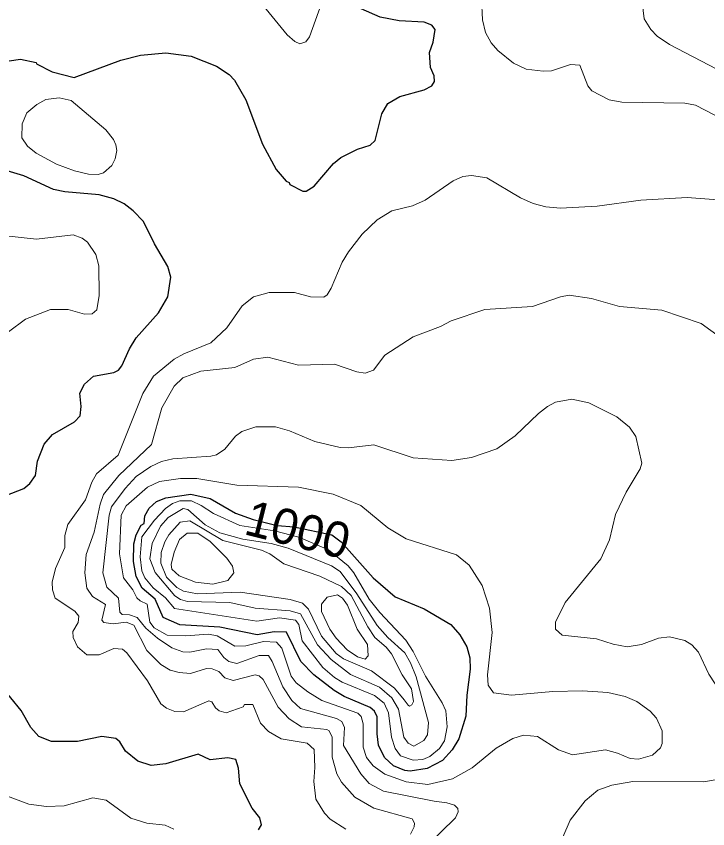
# Model space of a CAD drawing. Extents: x 265 to 291.4, y 7731.5 to 7759.6.
# Drawn here: x 266.429 to 267.996, y 7742.944 to 7744.783 of the extents above; entities that cross this region are included whole.
import ezdxf
from ezdxf.enums import TextEntityAlignment as Align

# ---------------------------------------------------------------- set-up
doc = ezdxf.new("R2010")
doc.units = 0
doc.header["$LTSCALE"] = 0.032
for name, color, linetype, lineweight in [('1', 7, 'Continuous', 25), ('2', 7, 'Continuous', 13), ('61', 7, 'Continuous', 13)]:
    doc.layers.add(name, color=color, linetype=linetype, lineweight=lineweight)

msp = doc.modelspace()

# ---------------------------------------------------------------- linework, layer by layer
at = {"layer": '1'}
for points in [[(266.3816, 7744.6783), (266.4389, 7744.6863), (266.4747, 7744.6791), (266.4755, 7744.6759), (266.5105, 7744.6576), (266.5606, 7744.6449), (266.6664, 7744.6839), (266.711, 7744.695), (266.7683, 7744.7006), (266.8255, 7744.6934), (266.8828, 7744.6703), (266.9114, 7744.6512), (266.9234, 7744.6385), (266.9496, 7744.594), (266.987, 7744.4938), (267.018, 7744.4365), (267.0411, 7744.4102), (267.0474, 7744.4071), (267.049, 7744.4023), (267.0785, 7744.3871), (267.0864, 7744.3871), (267.1039, 7744.3991), (267.1477, 7744.45), (267.1644, 7744.4635), (267.2026, 7744.4826), (267.2312, 7744.4914), (267.2424, 7744.5025), (267.2575, 7744.5622), (267.271, 7744.586), (267.298, 7744.6019), (267.3537, 7744.617), (267.3704, 7744.6258), (267.3768, 7744.6361), (267.376, 7744.6489), (267.368, 7744.6672), (267.3656, 7744.7014), (267.3736, 7744.7245), (267.3784, 7744.7531), (267.3704, 7744.7634), (267.3537, 7744.7698), (267.2965, 7744.773), (267.2535, 7744.7817), (267.2105, 7744.8)], [(266.3816, 7743.6895), (266.4469, 7743.7142), (266.4604, 7743.7253), (266.4731, 7743.7436), (266.4779, 7743.7762), (266.493, 7743.8144), (266.5113, 7743.8367), (266.5614, 7743.8653), (266.5741, 7743.8788), (266.5765, 7743.9003), (266.5733, 7743.9298), (266.5837, 7743.9504), (266.6044, 7743.9687), (266.6505, 7743.9767), (266.6609, 7743.9822), (266.6688, 7743.9918), (266.6863, 7744.0308), (266.7014, 7744.0555), (266.7515, 7744.1119), (266.773, 7744.1485), (266.7794, 7744.1931), (266.773, 7744.2169), (266.7428, 7744.2679), (266.7173, 7744.3188), (266.6943, 7744.3426), (266.6736, 7744.3585), (266.6505, 7744.3704), (266.6171, 7744.3792), (266.5392, 7744.3856), (266.5137, 7744.3911), (266.4469, 7744.4221), (266.4087, 7744.4333)], [(266.9783, 7742.9417), (266.9846, 7742.9529), (266.9814, 7742.9688), (266.9639, 7742.9903), (266.9361, 7743.046), (266.9329, 7743.081), (266.9265, 7743.1009), (266.9083, 7743.1048), (266.8685, 7743.1001), (266.8414, 7743.1128), (266.7683, 7743.0913), (266.7348, 7743.0873), (266.7046, 7743.0969), (266.6768, 7743.12), (266.664, 7743.1406), (266.6553, 7743.1486), (266.6235, 7743.1526), (266.5678, 7743.1414), (266.5089, 7743.1414), (266.4803, 7743.1526), (266.4628, 7743.1733), (266.4405, 7743.2114), (266.3936, 7743.2687)]]:
    msp.add_lwpolyline(points, dxfattribs=at)
msp.add_lwpolyline([(266.6956, 7743.5892), (266.7009, 7743.6091), (266.7122, 7743.631), (266.7189, 7743.6354), (266.7205, 7743.6521), (266.7308, 7743.6696), (266.7468, 7743.6847), (266.7683, 7743.6935), (266.8245, 7743.7015), (266.8685, 7743.6919), (266.9258, 7743.6585), (266.9663, 7743.6442), (267.0205, 7743.6309), (267.059, 7743.6276), (267.144, 7743.6097), (267.1653, 7743.5937), (267.2376, 7743.5121), (267.2877, 7743.4692), (267.3537, 7743.4421), (267.4134, 7743.4063), (267.4341, 7743.3833), (267.45, 7743.3562), (267.4571, 7743.3308), (267.4579, 7743.3053), (267.45, 7743.2465), (267.4476, 7743.1987), (267.4317, 7743.1478), (267.4165, 7743.1224), (267.3951, 7743.0985), (267.3601, 7743.0802), (267.3219, 7743.0746), (267.3092, 7743.0762), (267.2837, 7743.0865), (267.2638, 7743.1056), (267.2503, 7743.1335), (267.2471, 7743.1589), (267.2471, 7743.1971), (267.2407, 7743.2099), (267.2312, 7743.2186), (267.1724, 7743.2432), (267.1493, 7743.2568), (267.1031, 7743.2926), (267.0737, 7743.3228), (267.0419, 7743.3888), (267.0133, 7743.3896), (266.9751, 7743.3832), (266.8908, 7743.4007), (266.8001, 7743.4055), (266.7619, 7743.4222), (266.7444, 7743.4636), (266.7149, 7743.4883), (266.7014, 7743.5153), (266.695, 7743.5487)], close=True, dxfattribs=at)
at = {"layer": '2'}
for points in [[(267.1206, 7744.812), (267.0936, 7744.7372), (267.0857, 7744.7253), (267.0721, 7744.7213), (267.0602, 7744.726), (267.0427, 7744.7412), (266.9544, 7744.8501)], [(267.8453, 7744.8287), (267.8517, 7744.7778), (267.8668, 7744.7531), (267.8811, 7744.738), (267.909, 7744.7197), (268.0164, 7744.664)], [(268.0116, 7744.5598), (267.9679, 7744.5821), (267.944, 7744.5868), (267.8008, 7744.5892), (267.7722, 7744.594), (267.7332, 7744.6147), (267.7244, 7744.6258), (267.7061, 7744.6727), (267.6847, 7744.6743), (267.6417, 7744.66), (267.6226, 7744.6592), (267.5844, 7744.664), (267.5558, 7744.6775), (267.52, 7744.7062), (267.5049, 7744.7229), (267.4921, 7744.7467), (267.4858, 7744.7754), (267.4834, 7744.8231)], [(267.1763, 7742.9434), (267.1405, 7742.9656), (267.1278, 7742.9792), (267.1079, 7743.011), (267.1031, 7743.0508), (267.1055, 7743.0826), (267.1039, 7743.1231), (267.088, 7743.1375), (267.0292, 7743.1478), (267.0005, 7743.1645), (266.983, 7743.1828), (266.9655, 7743.225), (266.9464, 7743.225), (266.9433, 7743.2202), (266.9051, 7743.2067), (266.8892, 7743.2106), (266.8804, 7743.2178), (266.8725, 7743.2313), (266.8653, 7743.2337), (266.808, 7743.2083), (266.7889, 7743.2091), (266.7699, 7743.217), (266.7571, 7743.2266), (266.7269, 7743.2791), (266.6799, 7743.3419), (266.6704, 7743.3507), (266.6505, 7743.3522), (266.6171, 7743.3379), (266.5893, 7743.3379), (266.5678, 7743.3562), (266.5582, 7743.3769), (266.5574, 7743.3904), (266.5694, 7743.4111), (266.571, 7743.4254), (266.5622, 7743.4366), (266.5177, 7743.466), (266.5113, 7743.4851), (266.5105, 7743.5026), (266.5185, 7743.5328), (266.5392, 7743.5806), (266.5392, 7743.6076), (266.5463, 7743.6331), (266.5861, 7743.6887), (266.6004, 7743.7285), (266.6115, 7743.7476), (266.6601, 7743.7898), (266.7165, 7743.929), (266.7404, 7743.9688), (266.7874, 7744.0069), (266.8088, 7744.0189), (266.8701, 7744.0443), (266.9067, 7744.0777), (266.9409, 7744.1278), (266.9671, 7744.1485), (267.0021, 7744.1581), (267.0594, 7744.1581), (267.096, 7744.1485), (267.1262, 7744.1477), (267.1334, 7744.1525), (267.1429, 7744.1676), (267.1676, 7744.2265), (267.1819, 7744.2504), (267.2129, 7744.2901), (267.2471, 7744.3227), (267.2798, 7744.3426), (267.3267, 7744.3545), (267.3553, 7744.3673), (267.419, 7744.411), (267.4412, 7744.4206), (267.4603, 7744.423), (267.4953, 7744.4174), (267.5717, 7744.372), (267.6003, 7744.3593), (267.629, 7744.3522), (267.6624, 7744.349), (267.7451, 7744.3538), (267.8438, 7744.3673), (267.9488, 7744.3728), (268.0188, 7744.3681)], [(266.3992, 7744.2869), (266.4755, 7744.279), (266.5583, 7744.2885), (266.5789, 7744.2814), (266.5909, 7744.2718), (266.6099, 7744.244), (266.6163, 7744.2185), (266.6171, 7744.1509), (266.6123, 7744.1191), (266.6012, 7744.1095), (266.5837, 7744.1087), (266.5471, 7744.1199), (266.5073, 7744.1199), (266.4501, 7744.0976), (266.4119, 7744.069)], [(268.0243, 7744.0562), (267.9806, 7744.0881), (267.8915, 7744.1183), (267.796, 7744.1262), (267.7324, 7744.1445), (267.6815, 7744.1517), (267.6624, 7744.1485), (267.5987, 7744.1262), (267.4906, 7744.1199), (267.4142, 7744.0936), (267.3903, 7744.0809), (267.3283, 7744.0578), (267.2646, 7744.0165), (267.2384, 7743.9823), (267.2201, 7743.9751), (267.201, 7743.9783), (267.1501, 7743.9958), (267.069, 7743.9934), (266.999, 7744.0117), (266.9671, 7744.0069), (266.9242, 7743.9886), (266.8478, 7743.9799), (266.8064, 7743.9648), (266.7873, 7743.9457), (266.7595, 7743.8972), (266.7356, 7743.8136), (266.6617, 7743.7436), (266.6274, 7743.7007), (266.6195, 7743.6792), (266.606, 7743.6156), (266.5877, 7743.5646), (266.5845, 7743.5233), (266.5893, 7743.4883), (266.602, 7743.47), (266.6314, 7743.4517), (266.6235, 7743.4159), (266.6275, 7743.4111), (266.6489, 7743.4079), (266.6784, 7743.4119), (266.6959, 7743.4047), (266.7255, 7743.3474), (266.7566, 7743.3156), (266.7778, 7743.303), (266.7985, 7743.2974), (266.8239, 7743.2958), (266.8605, 7743.3069), (266.8733, 7743.3061), (266.8884, 7743.2997), (266.9019, 7743.2854), (266.921, 7743.2798), (266.9703, 7743.2926), (266.9799, 7743.2902), (266.9886, 7743.2822), (267.0228, 7743.2194), (267.0475, 7743.1931), (267.0753, 7743.1748), (267.1326, 7743.1685), (267.1382, 7743.1653), (267.1453, 7743.151), (267.1453, 7743.1064), (267.1556, 7743.0683), (267.166, 7743.0492), (267.1962, 7743.0158), (267.2392, 7742.9903), (267.3259, 7742.9664), (267.3315, 7742.9569), (267.3307, 7742.9481), (267.3227, 7742.9314)], [(267.3577, 7742.9036), (267.4245, 7742.9688), (267.4301, 7742.9823), (267.4293, 7742.9895), (267.4221, 7742.9975), (267.4046, 7743.003), (267.376, 7743.0062), (267.2615, 7743.0293), (267.2288, 7743.0468), (267.2097, 7743.0683), (267.1708, 7743.1327), (267.1731, 7743.1733), (267.1668, 7743.1868), (267.1549, 7743.1939), (267.0729, 7743.2162), (267.0538, 7743.2345), (267.0331, 7743.2655), (267.0093, 7743.3228), (267.0005, 7743.3363), (266.9799, 7743.3363), (266.9289, 7743.318), (266.9106, 7743.3228), (266.8995, 7743.3316), (266.886, 7743.3499), (266.8605, 7743.3514), (266.8224, 7743.3435), (266.8064, 7743.3443), (266.7818, 7743.3538), (266.7492, 7743.3753), (266.7229, 7743.3984), (266.703, 7743.4222), (266.6863, 7743.4286), (266.6696, 7743.4294), (266.664, 7743.4342), (266.6609, 7743.466), (266.6346, 7743.4907), (266.6259, 7743.5233), (266.6402, 7743.6537), (266.6449, 7743.6728), (266.676, 7743.7142), (266.7014, 7743.7412), (266.7341, 7743.7643), (266.7587, 7743.7754), (266.7842, 7743.7818), (266.8701, 7743.7874), (266.8828, 7743.7906), (266.9019, 7743.8033), (266.9258, 7743.8327), (266.9401, 7743.8431), (266.9719, 7743.8542), (267.0165, 7743.8542), (267.0483, 7743.8446), (267.1055, 7743.8208), (267.1628, 7743.8073), (267.1819, 7743.8065), (267.2392, 7743.8128), (267.3283, 7743.7834), (267.4158, 7743.7778), (267.4603, 7743.7842), (267.5176, 7743.8041), (267.5598, 7743.8335), (267.6123, 7743.8844), (267.6329, 7743.9003), (267.6512, 7743.9099), (267.6878, 7743.9162), (267.726, 7743.9083), (267.7897, 7743.8765), (267.8183, 7743.8534), (267.8326, 7743.8319), (267.8461, 7743.7715), (267.8429, 7743.7587), (267.8111, 7743.7062), (267.7865, 7743.6553), (267.7729, 7743.5981), (267.7534, 7743.5551), (267.6727, 7743.4565), (267.6512, 7743.4119), (267.6512, 7743.396), (267.6663, 7743.3825), (267.7435, 7743.3737), (267.7817, 7743.3618), (267.8135, 7743.3562)], [(267.8135, 7743.3562), (267.8453, 7743.361), (267.8843, 7743.3753), (267.909, 7743.3785), (267.944, 7743.3705), (267.9599, 7743.3602), (267.975, 7743.3435)], [(267.975, 7743.3435), (267.9981, 7743.2942), (268.0124, 7743.2719), (268.0394, 7743.252), (268.076, 7743.2361), (268.0951, 7743.213), (268.1047, 7743.1812), (268.1063, 7743.1494), (268.0975, 7743.1096), (268.0848, 7743.0858), (268.0585, 7743.0667), (268.0426, 7743.0603), (267.9869, 7743.05), (267.8263, 7743.0508), (267.7785, 7743.0428), (267.7467, 7743.0317), (267.7181, 7743.007), (267.6838, 7742.9633), (267.6671, 7742.9251)], [(266.4039, 7743.0197), (266.458, 7742.9998), (266.4978, 7742.9943), (266.5376, 7742.9959), (266.6028, 7743.0142), (266.633, 7743.0086), (266.6887, 7742.968), (266.7253, 7742.9569), (266.7667, 7742.9521), (266.7866, 7742.9434)]]:
    msp.add_lwpolyline(points, dxfattribs=at)
for points in [[(266.5535, 7744.5924), (266.5264, 7744.5988), (266.4962, 7744.5948), (266.4763, 7744.5836), (266.4532, 7744.5646), (266.4429, 7744.5399), (266.4421, 7744.5081), (266.4548, 7744.489), (266.4747, 7744.4731), (266.5209, 7744.4484), (266.5614, 7744.4333), (266.5933, 7744.4261), (266.6147, 7744.4253), (266.6267, 7744.4293), (266.6457, 7744.4452), (266.6537, 7744.4604), (266.6569, 7744.4795), (266.6553, 7744.4922), (266.6497, 7744.5041), (266.6322, 7744.5264)], [(267.5071, 7743.3883), (267.5017, 7743.4437), (267.485, 7743.4946), (267.4555, 7743.5408), (267.4269, 7743.5638), (267.3124, 7743.6004), (267.271, 7743.6251), (267.2097, 7743.676), (267.1469, 7743.7015), (267.069, 7743.7174), (266.9289, 7743.7221), (266.8383, 7743.7373), (266.8017, 7743.7373), (266.7539, 7743.7301), (266.7269, 7743.7174), (266.6784, 7743.6752), (266.6672, 7743.6537), (266.6632, 7743.5662), (266.672, 7743.5121), (266.6935, 7743.4851), (266.7022, 7743.4668), (266.7102, 7743.4596), (266.7261, 7743.4525), (266.7317, 7743.4119), (266.742, 7743.3992), (266.7714, 7743.3825), (266.8128, 7743.3809), (266.8645, 7743.3848), (266.8844, 7743.3809), (266.9242, 7743.357), (266.9496, 7743.3578), (266.9894, 7743.3681), (267.0188, 7743.3666), (267.0308, 7743.353), (267.0522, 7743.2894), (267.0634, 7743.2743), (267.0896, 7743.2536), (267.1215, 7743.2345), (267.2034, 7743.2059), (267.2105, 7743.1979), (267.2153, 7743.1812), (267.2153, 7743.1287), (267.2225, 7743.1056), (267.2376, 7743.0865), (267.2646, 7743.0675), (267.3124, 7743.05), (267.3617, 7743.0444), (267.4174, 7743.0571), (267.4619, 7743.0818), (267.5168, 7743.1263), (267.5542, 7743.1486), (267.5781, 7743.1558), (267.6099, 7743.1526), (267.6576, 7743.1223), (267.6894, 7743.1112), (267.7642, 7743.1223), (267.7913, 7743.1152), (267.8199, 7743.1033), (267.839, 7743.1017), (267.8708, 7743.1104), (267.8883, 7743.1271), (267.8923, 7743.1367), (267.8923, 7743.1653), (267.8795, 7743.1947), (267.8652, 7743.2099), (267.835, 7743.2321), (267.8088, 7743.2433), (267.769, 7743.2528), (267.7117, 7743.256), (267.6449, 7743.2544), (267.551, 7743.2464), (267.5104, 7743.252), (267.4985, 7743.2687), (267.4969, 7743.2926)], [(267.3942, 7743.2289), (267.3561, 7743.2894), (267.3283, 7743.3451), (267.3116, 7743.3713), (267.2527, 7743.4334), (267.2288, 7743.4636), (267.1938, 7743.5233), (267.1811, 7743.5392), (267.1368, 7743.5753), (267.0697, 7743.6039), (267.014, 7743.6185), (266.9356, 7743.6305), (266.8764, 7743.6577), (266.8486, 7743.676), (266.8263, 7743.6863), (266.8001, 7743.6863), (266.7833, 7743.6807), (266.7675, 7743.6688), (266.7428, 7743.6426), (266.7141, 7743.6052), (266.7102, 7743.5599), (266.7142, 7743.5281), (266.7205, 7743.5121), (266.7396, 7743.4891), (266.7675, 7743.4668), (266.7881, 7743.4429), (266.9743, 7743.4143), (267.026, 7743.4214), (267.0618, 7743.4159), (267.0697, 7743.4063), (267.0769, 7743.3697), (267.1238, 7743.3093), (267.1501, 7743.2862), (267.1676, 7743.2759), (267.2408, 7743.2456), (267.263, 7743.2281), (267.2726, 7743.2067), (267.2797, 7743.151), (267.2877, 7743.1255), (267.2996, 7743.1088), (267.3283, 7743.0993), (267.3506, 7743.1009), (267.3665, 7743.1072), (267.3879, 7743.1255), (267.3991, 7743.143), (267.4054, 7743.1749), (267.4023, 7743.2106)], [(266.8074, 7743.669), (266.818, 7743.667), (266.8574, 7743.6322), (266.8908, 7743.614), (266.9425, 7743.5996), (267.0066, 7743.5896), (267.0451, 7743.579), (267.1437, 7743.5392), (267.1628, 7743.5264), (267.201, 7743.4755), (267.2471, 7743.404), (267.271, 7743.3769), (267.3092, 7743.3419), (267.3227, 7743.3196), (267.3354, 7743.2878), (267.3633, 7743.1844), (267.3609, 7743.1565), (267.3529, 7743.1438), (267.3301, 7743.1312), (267.3171, 7743.1375), (267.3076, 7743.151), (267.2949, 7743.2146), (267.2805, 7743.2401), (267.2519, 7743.2647), (267.1867, 7743.2934), (267.1429, 7743.3268), (267.1119, 7743.3602), (267.0729, 7743.4302), (267.0499, 7743.4374), (266.9703, 7743.4437), (266.913, 7743.4564), (266.8176, 7743.4588), (266.8017, 7743.4628), (266.7889, 7743.4716), (266.7444, 7743.5241), (266.7317, 7743.5551), (266.7372, 7743.5901), (266.7563, 7743.6291), (266.7738, 7743.649)], [(267.3294, 7743.2321), (267.3243, 7743.2608), (267.3036, 7743.2926), (267.2797, 7743.3403), (267.267, 7743.3554), (267.2416, 7743.3769), (267.2257, 7743.4008), (267.1883, 7743.4724), (267.166, 7743.4922), (267.1167, 7743.5161), (267.0355, 7743.544), (267.0037, 7743.5662), (266.9846, 7743.575), (266.8971, 7743.5965), (266.8224, 7743.641), (266.8009, 7743.6378), (266.7754, 7743.6092), (266.7659, 7743.5933), (266.7579, 7743.5694), (266.7571, 7743.5456), (266.7698, 7743.5137), (266.7929, 7743.4899), (266.808, 7743.4819), (266.8399, 7743.4755), (266.9369, 7743.4795), (267.0499, 7743.4628), (267.0777, 7743.4549), (267.0912, 7743.4413), (267.1206, 7743.3801), (267.1541, 7743.3411), (267.1708, 7743.3284), (267.2344, 7743.3013), (267.2861, 7743.2624), (267.3084, 7743.2361), (267.3168, 7743.2235), (267.3201, 7743.2215), (267.3255, 7743.2248)], [(266.7993, 7743.5988), (266.8168, 7743.6132), (266.8406, 7743.6132), (266.8685, 7743.5941), (266.9067, 7743.5567), (266.9194, 7743.5384), (266.9226, 7743.5233), (266.909, 7743.5058), (266.8749, 7743.4978), (266.8351, 7743.5026), (266.7985, 7743.5169), (266.7818, 7743.532), (266.7802, 7743.5424), (266.7874, 7743.5701)], [(267.2265, 7743.3358), (267.2249, 7743.361), (267.2018, 7743.396), (267.1795, 7743.4501), (267.1684, 7743.466), (267.1572, 7743.4739), (267.1334, 7743.4684), (267.1207, 7743.4525), (267.1206, 7743.4358), (267.1397, 7743.396), (267.1541, 7743.3753), (267.1787, 7743.3491), (267.2026, 7743.3331), (267.2201, 7743.3276)]]:
    msp.add_lwpolyline(points, close=True, dxfattribs=at)

# ---------------------------------------------------------------- texts
at = {"layer": '61'}
msp.add_text('1000', height=0.08, rotation=345.923, dxfattribs=at).set_placement((267.0576, 7743.5826), align=Align.CENTER)

doc.saveas('drawing.dxf')
